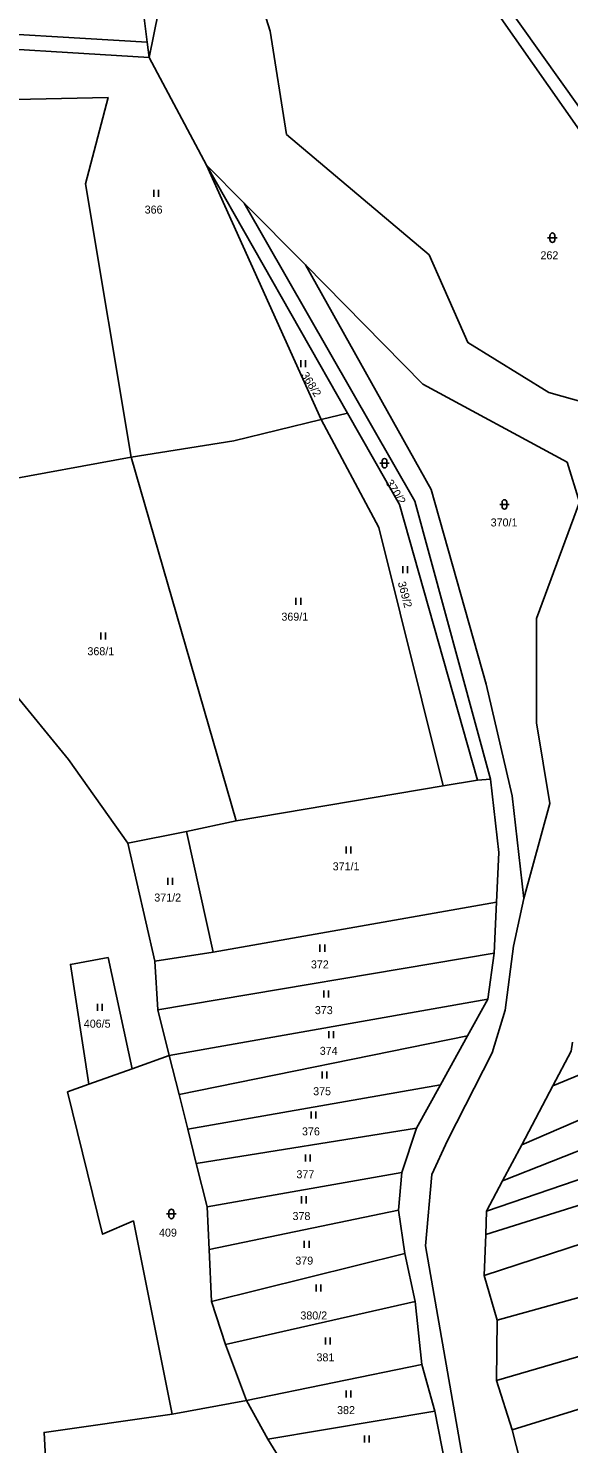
# Model space of a CAD drawing. Extents: x -776734 to -748832, y -1118122 to -976986.
# Drawn here: x -750837.8 to -750723.1, y -1112838.4 to -1112537.7 of the extents above; entities that cross this region are included whole.
import ezdxf

# ---------------------------------------------------------------- set-up
doc = ezdxf.new("R2010")
doc.units = 0
for name, color, linetype in [('KM_Hranice parcel', 7, 'Continuous'), ('KM_Parcelní čísla', 7, 'Continuous'), ('KM_Značky kultur', 7, 'Continuous')]:
    doc.layers.add(name, color=color, linetype=linetype)

msp = doc.modelspace()

# ---------------------------------------------------------------- linework, layer by layer
at = {"layer": 'KM_Hranice parcel'}
for p, q in [((-750812.58, -1112540.62), (-750817.55, -1112500.28)), ((-750810.21, -1112534.14), (-750812.17, -1112543.93)), ((-750812.17, -1112543.93), (-750812.58, -1112540.62)), ((-750812.17, -1112543.93), (-750799.98, -1112566.79)), ((-750791.98, -1112574.85), (-750799.98, -1112566.79)), ((-750799.98, -1112566.79), (-750770.06, -1112619.47)), ((-750775.6, -1112620.82), (-750799.98, -1112566.79)), ((-750778.99, -1112587.95), (-750791.98, -1112574.85)), ((-750775.6, -1112620.82), (-750770.06, -1112619.47)), ((-750857.87, -1112636.49), (-750815.96, -1112628.84)), ((-750793.65, -1112706.08), (-750815.96, -1112628.84)), ((-750793.65, -1112706.08), (-750749.71, -1112698.65)), ((-750749.71, -1112698.65), (-750742.45, -1112697.45)), ((-750742.45, -1112697.45), (-750739.66, -1112697.19)), ((-750804.21, -1112708.31), (-750793.65, -1112706.08)), ((-750816.66, -1112710.85), (-750804.21, -1112708.31)), ((-750816.66, -1112710.85), (-750810.92, -1112735.86)), ((-750804.21, -1112708.31), (-750798.54, -1112734)), ((-750798.54, -1112734), (-750738.39, -1112723.32)), ((-750738.39, -1112723.32), (-750738.88, -1112734.17)), ((-750810.92, -1112735.86), (-750798.54, -1112734)), ((-750810.33, -1112746.23), (-750738.88, -1112734.17)), ((-750738.88, -1112734.17), (-750740.24, -1112743.98)), ((-750810.92, -1112735.86), (-750810.33, -1112746.23)), ((-750807.88, -1112755.92), (-750740.24, -1112743.98)), ((-750740.24, -1112743.98), (-750744.55, -1112751.77)), ((-750810.33, -1112746.23), (-750807.88, -1112755.92)), ((-750805.8, -1112764.25), (-750744.55, -1112751.77)), ((-750744.55, -1112751.77), (-750750.29, -1112762.14)), ((-750807.88, -1112755.92), (-750815.79, -1112758.76)), ((-750805.8, -1112764.25), (-750807.88, -1112755.92)), ((-750815.79, -1112758.76), (-750824.94, -1112762.04)), ((-750712.03, -1112756.36), (-750726.45, -1112762.39)), ((-750803.92, -1112771.6), (-750750.29, -1112762.14)), ((-750750.29, -1112762.14), (-750755.39, -1112771.34)), ((-750803.92, -1112771.6), (-750805.8, -1112764.25)), ((-750690.08, -1112763.84), (-750737.1, -1112782.58)), ((-750726.45, -1112762.39), (-750733.04, -1112774.88)), ((-750733.04, -1112774.88), (-750708.67, -1112764.34)), ((-750802.15, -1112778.86), (-750755.39, -1112771.34)), ((-750755.39, -1112771.34), (-750758.51, -1112780.8)), ((-750802.15, -1112778.86), (-750803.92, -1112771.6)), ((-750692.22, -1112772.42), (-750740.5, -1112789.01)), ((-750737.1, -1112782.58), (-750733.04, -1112774.88)), ((-750799.86, -1112788.05), (-750802.15, -1112778.86)), ((-750692.78, -1112778.84), (-750740.69, -1112793.96)), ((-750799.86, -1112788.05), (-750758.51, -1112780.8)), ((-750758.51, -1112780.8), (-750759.19, -1112788.82)), ((-750740.5, -1112789.01), (-750737.1, -1112782.58)), ((-750799.43, -1112797.16), (-750799.86, -1112788.05)), ((-750799.43, -1112797.16), (-750759.19, -1112788.82)), ((-750759.19, -1112788.82), (-750757.89, -1112798.02)), ((-750692.59, -1112786.86), (-750741.02, -1112802.69)), ((-750740.69, -1112793.96), (-750740.5, -1112789.01)), ((-750741.02, -1112802.69), (-750740.69, -1112793.96)), ((-750798.9, -1112808.2), (-750799.43, -1112797.16)), ((-750798.9, -1112808.2), (-750757.89, -1112798.02)), ((-750757.89, -1112798.02), (-750755.7, -1112808.23)), ((-750691.52, -1112799.19), (-750738.25, -1112812.14)), ((-750738.25, -1112812.14), (-750741.02, -1112802.69)), ((-750795.94, -1112817.34), (-750798.9, -1112808.2)), ((-750795.94, -1112817.34), (-750755.7, -1112808.23)), ((-750755.7, -1112808.23), (-750754.23, -1112821.58)), ((-750692.5, -1112811.59), (-750738.39, -1112824.95)), ((-750738.39, -1112824.95), (-750738.25, -1112812.14)), ((-750791.46, -1112829.21), (-750795.94, -1112817.34)), ((-750791.46, -1112829.21), (-750754.23, -1112821.58)), ((-750754.23, -1112821.58), (-750751.51, -1112831.52)), ((-750735.07, -1112835.47), (-750738.39, -1112824.95)), ((-750693.88, -1112822.62), (-750735.07, -1112835.47)), ((-750791.46, -1112829.21), (-750807.3, -1112832.15)), ((-750786.95, -1112837.44), (-750791.46, -1112829.21)), ((-750786.95, -1112837.44), (-750751.51, -1112831.52)), ((-750751.51, -1112831.52), (-750749.23, -1112843.03)), ((-750780.58, -1112847.85), (-750786.95, -1112837.44)), ((-750732.23, -1112846.63), (-750735.07, -1112835.47))]:
    msp.add_line(p, q, dxfattribs=at)
for points in [[(-750759.28, -1112328.41), (-750762.22, -1112344.93), (-750762.13, -1112377.66), (-750764.22, -1112398.97), (-750763.13, -1112406.72), (-750768.69, -1112431.79), (-750769.09, -1112450.95), (-750745.89, -1112519.17), (-750699.76, -1112584.03), (-750664.37, -1112656.23), (-750608.42, -1112749.43)], [(-750771, -1112430.81), (-750792.3, -1112481.58), (-750792.59, -1112518.7), (-750786.43, -1112538.33), (-750783.01, -1112560.24), (-750752.72, -1112585.8), (-750744.51, -1112604.48), (-750727.31, -1112615.04), (-750703.96, -1112621.68), (-750700.27, -1112634.94), (-750694.81, -1112639.72)], [(-750598.06, -1112822.14), (-750591.25, -1112808.94), (-750603.29, -1112762.92), (-750667.96, -1112655.22), (-750703.15, -1112584.47), (-750748.38, -1112519.92), (-750771.83, -1112451.11), (-750771, -1112430.81)], [(-750812.58, -1112540.62), (-750857.85, -1112537.96), (-750894.87, -1112541.49), (-750917.46, -1112548.14)], [(-750917.46, -1112548.14), (-750889.68, -1112544.03), (-750858.48, -1112541.09), (-750812.17, -1112543.93)], [(-750913.33, -1112554.36), (-750820.89, -1112552.4), (-750825.67, -1112570.73), (-750815.96, -1112628.84)], [(-750739.66, -1112697.19), (-750755.72, -1112638.19), (-750791.98, -1112574.85)], [(-750778.99, -1112587.95), (-750752.3, -1112635.65), (-750740.63, -1112677.04), (-750735.06, -1112700.76), (-750732.58, -1112722.58)], [(-750732.58, -1112722.58), (-750727.11, -1112702.36), (-750729.94, -1112685.27), (-750729.94, -1112663.08), (-750720.76, -1112638.37), (-750723.39, -1112629.89), (-750754.05, -1112613.29), (-750778.99, -1112587.95)], [(-750815.96, -1112628.84), (-750794.15, -1112625.32), (-750775.6, -1112620.82)], [(-750749.71, -1112698.65), (-750763.37, -1112643.78), (-750775.6, -1112620.82)], [(-750770.06, -1112619.47), (-750759.03, -1112638.88), (-750742.45, -1112697.45)], [(-750857.87, -1112636.49), (-750844.53, -1112652.91), (-750854.12, -1112662.74), (-750829.28, -1112693.04), (-750816.66, -1112710.85)], [(-750739.66, -1112697.19), (-750737.91, -1112712.81), (-750738.39, -1112723.32)], [(-750756.03, -1112928.31), (-750748.21, -1112902.04), (-750743.82, -1112861.79), (-750745.67, -1112840.99), (-750753.48, -1112796.36), (-750752.12, -1112781.2), (-750748.79, -1112773.96), (-750739.32, -1112755.33), (-750736.58, -1112746.33), (-750734.82, -1112732.73), (-750732.58, -1112722.58)], [(-750824.94, -1112762.04), (-750828.89, -1112736.58), (-750820.88, -1112735.12), (-750815.79, -1112758.76)], [(-750722.25, -1112753.08), (-750722.56, -1112755.02), (-750726.45, -1112762.39)], [(-750824.94, -1112762.04), (-750829.49, -1112763.67), (-750822.06, -1112793.91), (-750815.51, -1112791.07), (-750807.3, -1112832.15)], [(-750807.3, -1112832.15), (-750834.47, -1112836.02), (-750831.76, -1112887.07)]]:
    msp.add_lwpolyline(points, dxfattribs=at)
at = {"layer": 'KM_Značky kultur'}
for p, q in [((-750811.201, -1112573.51), (-750811.201, -1112572.01)), ((-750810.2, -1112573.51), (-750810.2, -1112572.01)), ((-750727.041, -1112581.681), (-750727.041, -1112582.682)), ((-750726.039, -1112582.682), (-750726.039, -1112581.681)), ((-750727.541, -1112582.181), (-750725.539, -1112582.181)), ((-750779.941, -1112609.72), (-750779.941, -1112608.22)), ((-750778.94, -1112609.72), (-750778.94, -1112608.22)), ((-750762.671, -1112629.601), (-750762.671, -1112630.602)), ((-750761.669, -1112630.602), (-750761.669, -1112629.601)), ((-750763.171, -1112630.101), (-750761.169, -1112630.101)), ((-750737.721, -1112638.841), (-750735.719, -1112638.841)), ((-750737.221, -1112638.341), (-750737.221, -1112639.342)), ((-750736.219, -1112639.342), (-750736.219, -1112638.341)), ((-750758.321, -1112653.47), (-750758.321, -1112651.97)), ((-750757.32, -1112653.47), (-750757.32, -1112651.97)), ((-750780.981, -1112660.21), (-750780.981, -1112658.71)), ((-750779.98, -1112660.21), (-750779.98, -1112658.71)), ((-750822.441, -1112667.53), (-750822.441, -1112666.03)), ((-750821.44, -1112667.53), (-750821.44, -1112666.03)), ((-750770.301, -1112713.04), (-750770.301, -1112711.54)), ((-750769.3, -1112713.04), (-750769.3, -1112711.54)), ((-750808.181, -1112719.67), (-750808.181, -1112718.17)), ((-750807.18, -1112719.67), (-750807.18, -1112718.17)), ((-750775.891, -1112733.88), (-750775.891, -1112732.38)), ((-750774.89, -1112733.88), (-750774.89, -1112732.38)), ((-750775.061, -1112743.59), (-750775.061, -1112742.09)), ((-750774.06, -1112743.59), (-750774.06, -1112742.09)), ((-750823.151, -1112746.47), (-750823.151, -1112744.97)), ((-750822.15, -1112746.47), (-750822.15, -1112744.97)), ((-750774.021, -1112752.24), (-750774.021, -1112750.74)), ((-750773.02, -1112752.24), (-750773.02, -1112750.74)), ((-750775.421, -1112760.82), (-750775.421, -1112759.32)), ((-750774.42, -1112760.82), (-750774.42, -1112759.32)), ((-750777.791, -1112769.35), (-750777.791, -1112767.85)), ((-750776.79, -1112769.35), (-750776.79, -1112767.85)), ((-750778.971, -1112778.46), (-750778.971, -1112776.96)), ((-750777.97, -1112778.46), (-750777.97, -1112776.96)), ((-750779.791, -1112787.34), (-750779.791, -1112785.84)), ((-750778.79, -1112787.34), (-750778.79, -1112785.84)), ((-750807.951, -1112789.101), (-750807.951, -1112790.102)), ((-750806.949, -1112790.102), (-750806.949, -1112789.101)), ((-750808.451, -1112789.601), (-750806.449, -1112789.601)), ((-750779.211, -1112796.81), (-750779.211, -1112795.31)), ((-750778.21, -1112796.81), (-750778.21, -1112795.31)), ((-750776.701, -1112806.1), (-750776.701, -1112804.6)), ((-750775.7, -1112806.1), (-750775.7, -1112804.6)), ((-750774.711, -1112817.36), (-750774.711, -1112815.86)), ((-750773.71, -1112817.36), (-750773.71, -1112815.86)), ((-750770.341, -1112828.57), (-750770.341, -1112827.07)), ((-750769.34, -1112828.57), (-750769.34, -1112827.07)), ((-750766.431, -1112838.16), (-750766.431, -1112836.66)), ((-750765.43, -1112838.16), (-750765.43, -1112836.66))]:
    msp.add_line(p, q, dxfattribs=at)
for centre, start, end in [((-750726.54, -1112581.6809), 0, 180), ((-750726.54, -1112582.6809), 180, 359.987886), ((-750762.17, -1112629.6009), 0, 180), ((-750762.17, -1112630.6009), 180, 359.987886), ((-750736.72, -1112638.3409), 0, 180), ((-750736.72, -1112639.3409), 180, 359.987886), ((-750807.45, -1112789.1009), 0, 180), ((-750807.45, -1112790.1009), 180, 359.987886)]:
    msp.add_arc(centre, 0.5, start, end, dxfattribs=at)

# ---------------------------------------------------------------- texts
at = {"layer": 'KM_Parcelní čísla'}
for s, p in [('366', (-750813.115, -1112577.06)), ('262', (-750729.065, -1112586.77)), ('370/1', (-750739.638, -1112643.53)), ('369/1', (-750784.078, -1112663.55)), ('368/1', (-750825.268, -1112670.89)), ('371/1', (-750773.188, -1112716.59)), ('371/2', (-750811.068, -1112723.22)), ('372', (-750777.805, -1112737.43)), ('373', (-750776.975, -1112747.14)), ('406/5', (-750826.038, -1112750.02)), ('374', (-750775.935, -1112755.79)), ('375', (-750777.335, -1112764.37)), ('376', (-750779.705, -1112772.9)), ('377', (-750780.885, -1112782.01)), ('378', (-750781.715, -1112790.89)), ('409', (-750810.065, -1112794.41)), ('379', (-750781.125, -1112800.36)), ('380/2', (-750780.048, -1112812.01)), ('381', (-750776.625, -1112820.91)), ('382', (-750772.255, -1112832.12))]:
    msp.add_text(s, height=1.7, dxfattribs=at).set_placement(p)
for s, rotation, p in [('368/2', 302, (-750779.938, -1112611.373)), ('370/2', 302, (-750761.998, -1112634.233)), ('369/2', 285, (-750759.384, -1112655.463))]:
    msp.add_text(s, height=1.7, rotation=rotation, dxfattribs=at).set_placement(p)

doc.saveas('drawing.dxf')
